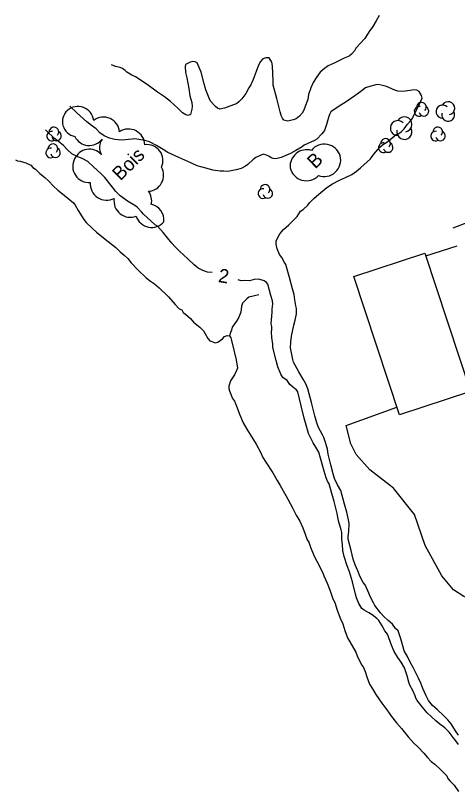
# Model space of a CAD drawing. Extents: x 381879 to 384696, y 5564785 to 5567594.
# Drawn here: x 383475.8 to 383572, y 5566657.9 to 5566826.8 of the extents above; entities that cross this region are included whole.
import ezdxf

# ---------------------------------------------------------------- set-up
doc = ezdxf.new("R2010")
doc.units = 0
for name, color, linetype in [('Niveau 19', 7, 'Continuous'), ('Niveau 2', 7, 'Continuous'), ('Niveau 31', 7, 'Continuous'), ('Niveau 37', 7, 'Continuous'), ('Niveau 4', 7, 'Continuous'), ('Niveau 44', 7, 'Continuous'), ('Niveau 52', 7, 'Continuous')]:
    doc.layers.add(name, color=color, linetype=linetype)

msp = doc.modelspace()

# ---------------------------------------------------------------- linework, layer by layer
at = {"layer": 'Niveau 19'}
msp.add_lwpolyline([(383571.09, 5566780.53), (383580.61, 5566784.2), (383590.61, 5566787.75), (383601.74, 5566791.58), (383613.4, 5566796.28), (383623.59, 5566800.37), (383631.11, 5566803.59), (383635.82, 5566805.43), (383637.49, 5566806.27), (383640.75, 5566807.76)], dxfattribs=at)
at = {"layer": 'Niveau 2'}
for points in [[(383554.96, 5566826.76), (383554.33, 5566825.6), (383553.57, 5566824.4), (383552.79, 5566823.31), (383551.87, 5566821.75)], [(383551.87, 5566821.75), (383549.9, 5566819.63), (383549.65, 5566819.17), (383548.98, 5566818.37), (383548.43, 5566817.95), (383547.37, 5566817.5), (383546.35, 5566816.98), (383545.2, 5566816.39), (383543.87, 5566815.8), (383543.07, 5566815.23), (383542.11, 5566814.4), (383541.24, 5566813.23), (383540.65, 5566812.2), (383540.08, 5566811.02), (383539.59, 5566809.6), (383539.43, 5566808.5), (383539.19, 5566807.76), (383538.6, 5566806.17), (383538.22, 5566805.51), (383537.65, 5566804.84), (383536.91, 5566804.31), (383536.27, 5566804.05), (383535.13, 5566803.75), (383534.23, 5566804), (383533.91, 5566804.44), (383533.65, 5566805.01), (383533.44, 5566805.82), (383532.67, 5566808.68), (383531.93, 5566811.59), (383531.9, 5566812.55), (383531.74, 5566815.84), (383531.59, 5566816.63), (383531.05, 5566817.52), (383530.28, 5566817.52), (383529.69, 5566817.32), (383529.16, 5566816.77), (383528.71, 5566815.96), (383528.18, 5566814.6), (383527.55, 5566812.86), (383527.02, 5566811.68), (383526.61, 5566811.03), (383525.97, 5566809.82), (383525.1, 5566808.64), (383524.46, 5566807.95), (383523.9, 5566807.55), (383523.84, 5566807.53)], [(383523.84, 5566807.53), (383521.32, 5566806.61), (383520.28, 5566806.37), (383519.81, 5566806.58), (383519.38, 5566806.98), (383518.23, 5566808.16), (383517.95, 5566808.75), (383517.24, 5566810.61), (383516.89, 5566811.93), (383516.22, 5566814.44), (383515.38, 5566816.43), (383514.9, 5566816.71), (383514.35, 5566816.77), (383513.81, 5566816.63), (383512.8, 5566816.07), (383512.73, 5566815.57), (383512.83, 5566814.34), (383513.12, 5566813.19), (383513.58, 5566810.85), (383513.78, 5566809.31), (383514.17, 5566807.86), (383514.29, 5566806.94), (383514.2, 5566806.36), (383513.9, 5566805.24), (383513.43, 5566804.97), (383512.88, 5566805.12), (383512.2, 5566805.62), (383511.15, 5566806.62), (383509.55, 5566808.03), (383508.22, 5566809.06), (383506.75, 5566810.06), (383504.49, 5566811.75), (383501.93, 5566813.43), (383501.16, 5566813.78), (383500.03, 5566814.43), (383499.68, 5566814.79), (383499.08, 5566815.21), (383498.58, 5566815.43), (383497.56, 5566815.69), (383496.7, 5566816.06)], [(383543.62, 5566789.33), (383544.84, 5566790.14), (383546.36, 5566790.94), (383547.64, 5566791.49), (383549.03, 5566792.19), (383550.06, 5566792.9), (383550.92, 5566793.63), (383553.12, 5566795.61), (383553.83, 5566796.6), (383555.12, 5566798.13), (383555.72, 5566798.6), (383556.88, 5566799.37), (383557.81, 5566800.15), (383558.67, 5566800.86), (383559.25, 5566801.1), (383559.79, 5566801.47), (383560.4, 5566802.13), (383561.12, 5566803.15), (383561.91, 5566803.92), (383562.28, 5566804.48), (383562.44, 5566804.96), (383563.11, 5566806.17), (383563.85, 5566807.67), (383564.35, 5566808.8), (383564.21, 5566809.34), (383563.69, 5566810.26), (383563.15, 5566810.51), (383562.54, 5566810.6), (383561.74, 5566810.44), (383560.14, 5566810.22), (383559.04, 5566810.32), (383558.39, 5566810.5), (383556.6, 5566811.28), (383556.08, 5566811.47), (383554.78, 5566811.77), (383554.26, 5566811.69), (383553.15, 5566811.41), (383552.03, 5566811.03), (383551, 5566810.26), (383549.71, 5566809.29), (383547.82, 5566808), (383546.28, 5566807.07), (383544.46, 5566805.83), (383544.14, 5566805.25), (383543.96, 5566804.54), (383543.51, 5566803.05), (383543.06, 5566801.77), (383542.47, 5566800.99), (383541.38, 5566799.85), (383540.89, 5566799.6), (383538.67, 5566798.55), (383538.22, 5566798.22), (383536.83, 5566797.37), (383535.67, 5566796.75), (383533.64, 5566795.9), (383532.47, 5566795.58), (383531.94, 5566795.62), (383531.44, 5566795.76), (383530.95, 5566796.15), (383529.88, 5566796.56), (383529.25, 5566796.39), (383528.11, 5566795.86), (383527.58, 5566795.43), (383526.42, 5566794.33), (383525.88, 5566793.98), (383524.91, 5566793.49), (383523.87, 5566793.21), (383522.01, 5566792.8), (383521.2, 5566792.89), (383520.37, 5566792.88), (383518.75, 5566793.13), (383517.52, 5566793.5), (383516.46, 5566793.73), (383515.37, 5566794.08), (383513.97, 5566794.68), (383511.38, 5566795.85), (383508.96, 5566796.98), (383507.97, 5566797.61), (383506.51, 5566798.48), (383505.01, 5566799.3), (383503.95, 5566799.53), (383501.76, 5566799.9), (383501.2, 5566799.83), (383498.86, 5566799.62), (383497.42, 5566799.79), (383496.27, 5566800.06), (383495.13, 5566800.55), (383494.21, 5566801.27), (383493.37, 5566802.1), (383492.37, 5566802.81), (383491.34, 5566803.65), (383489.16, 5566805.57), (383487.61, 5566807.05)], [(383495.29, 5566791.52), (383494.44, 5566792.31), (383492.77, 5566793.81), (383491.56, 5566794.99), (383490.36, 5566795.62), (383489.38, 5566796.02), (383488.11, 5566796.68), (383487.15, 5566797.5), (383486.24, 5566798.47), (383485.21, 5566799.38), (383484.33, 5566800.03), (383482.56, 5566801.69), (383482.38, 5566801.86)], [(383518.63, 5566770.83), (383517.64, 5566770.94), (383516.57, 5566771.28), (383515.56, 5566771.81), (383514.69, 5566772.53), (383513.39, 5566773.72), (383511.5, 5566775.45), (383510.54, 5566776.41), (383509.84, 5566777.24), (383507.96, 5566779.55), (383506.7, 5566780.93), (383506.23, 5566781.22), (383505.32, 5566781.99), (383503.67, 5566783.51), (383503.23, 5566784.08), (383502.32, 5566785.06), (383501.82, 5566785.4), (383500.18, 5566786.39), (383499.63, 5566786.82), (383498.6, 5566787.5), (383497.66, 5566788.49), (383496.95, 5566789.42), (383495.29, 5566791.52)], [(383572.23, 5566670.2), (383571.6, 5566671.15), (383570.69, 5566672.64), (383569.93, 5566673.54), (383569.09, 5566674.37), (383567.64, 5566675.74), (383566.6, 5566676.6), (383565.74, 5566677.74), (383565.23, 5566678.72), (383564.47, 5566680.3), (383564.06, 5566681.47), (383563.53, 5566682.59), (383562.39, 5566684.89), (383561.71, 5566686.06), (383561.2, 5566687.12), (383560.44, 5566688.55), (383560.1, 5566689.58), (383559.69, 5566691.11), (383559.1, 5566692.85), (383558.57, 5566693.37), (383557.88, 5566694.31), (383556.93, 5566695.15), (383555.97, 5566695.97), (383555.3, 5566696.78), (383554.06, 5566698.38), (383553.77, 5566698.98), (383553.07, 5566700.2), (383552.5, 5566701.56), (383551.95, 5566702.86), (383551.49, 5566703.42), (383550.87, 5566704.62), (383550.36, 5566705.94), (383549.74, 5566707.22), (383549.34, 5566708.5), (383548.85, 5566710.32), (383548.24, 5566712.84), (383548.26, 5566713.39), (383548.4, 5566714.48), (383548.44, 5566716.25), (383548.3, 5566717.02), (383547.92, 5566718.66), (383547.45, 5566720.42), (383546.63, 5566723.39), (383545.9, 5566724.66), (383545.29, 5566726.01), (383544.97, 5566727.04), (383544.44, 5566729.01), (383543.89, 5566731.33), (383543.72, 5566732.4), (383543.4, 5566733.62), (383542.95, 5566734.97), (383542.61, 5566735.54), (383541.74, 5566737.09), (383541.42, 5566738.12), (383541, 5566739.68), (383540.24, 5566742.54), (383539.42, 5566745.51), (383539, 5566746.62), (383538.47, 5566747.6), (383537.5, 5566749.2), (383536.34, 5566751.36), (383536.19, 5566751.94), (383535.68, 5566754.47), (383535.74, 5566755.79), (383535.91, 5566757), (383536.39, 5566759.38), (383536.71, 5566760.5), (383537, 5566761.82), (383537, 5566762.98), (383536.86, 5566763.57), (383536.65, 5566764.9), (383536.46, 5566766.07), (383536.14, 5566767.27), (383535.45, 5566769.77), (383534.68, 5566772.55), (383534.39, 5566773.01), (383533.76, 5566774.14), (383533.32, 5566774.77), (383532.79, 5566775.98), (383532.53, 5566777.04), (383532.55, 5566777.63), (383532.76, 5566778.18), (383533.36, 5566779.26), (383534.17, 5566780.2), (383535.29, 5566781.24), (383537.11, 5566783.05), (383537.84, 5566784.16), (383538.41, 5566784.58), (383539.42, 5566785.46), (383539.82, 5566785.98), (383540.78, 5566786.98), (383541.82, 5566787.88), (383543.62, 5566789.33)], [(383560.46, 5566684.85), (383559.79, 5566686.04), (383559.08, 5566687.05), (383558.28, 5566688.35), (383557.64, 5566689.75), (383557.41, 5566690.52), (383556.8, 5566692.17), (383556.22, 5566692.85), (383555.61, 5566693.99), (383554.93, 5566695.13), (383554.46, 5566695.58), (383553.45, 5566696.39), (383552.72, 5566696.8), (383551.69, 5566697.35), (383551.24, 5566697.77), (383550.57, 5566698.79), (383550.08, 5566700.02), (383549.86, 5566700.83), (383549.14, 5566703.52), (383548.51, 5566705.71), (383548.03, 5566706.99), (383547.37, 5566709.05), (383547.04, 5566710.37), (383547.01, 5566711.62), (383546.87, 5566712.91), (383546.82, 5566714.28), (383546.69, 5566714.83), (383546.15, 5566716.84), (383545.81, 5566718.44), (383545.19, 5566721.03), (383544.71, 5566722.77), (383544.09, 5566724.86), (383543.72, 5566725.44), (383543.41, 5566726.15), (383543, 5566727.59), (383542.24, 5566730.43), (383541.82, 5566731.77), (383541.17, 5566732.81), (383540.61, 5566733.8), (383539.57, 5566735.84), (383539.36, 5566736.63), (383538.68, 5566739.17), (383537.97, 5566741.81), (383537.65, 5566743.38), (383537.24, 5566744.91), (383536.94, 5566745.35), (383536.46, 5566745.67), (383535.54, 5566746.48), (383534.92, 5566747.31), (383533.99, 5566747.99), (383533.6, 5566748.7), (383532.9, 5566750.29), (383532.53, 5566751.68), (383531.84, 5566754.56), (383531.83, 5566755.28), (383531.6, 5566756.69), (383531.51, 5566757.89), (383531.65, 5566758.51), (383531.64, 5566759.1), (383531.48, 5566759.68), (383531.52, 5566760.54), (383531.71, 5566762.23), (383531.68, 5566762.9), (383531.81, 5566764.02), (383531.73, 5566764.7), (383531.43, 5566765.84), (383530.75, 5566768.29), (383530.42, 5566768.69), (383529.95, 5566769.02), (383528.8, 5566769.38), (383527.75, 5566769.3), (383526.76, 5566769.04), (383525.57, 5566769.07), (383524.97, 5566769.01), (383524.48, 5566769.21), (383524.31, 5566769.24)], [(383572.25, 5566668.13), (383571.45, 5566669.25), (383571.08, 5566669.64), (383570.2, 5566670.82), (383569.26, 5566671.78), (383568.2, 5566672.58), (383567.35, 5566673.28), (383566.39, 5566674.16), (383565.41, 5566675.04), (383564.74, 5566675.9), (383563.26, 5566677.71), (383562.99, 5566678.2), (383562.83, 5566678.72), (383562.28, 5566679.91), (383561.69, 5566681.02), (383561.47, 5566681.71), (383561.1, 5566683.08), (383560.46, 5566684.85)]]:
    msp.add_lwpolyline(points, dxfattribs=at)
at = {"layer": 'Niveau 31'}
msp.add_lwpolyline([(383564.92, 5566775.05), (383574.85, 5566744.96), (383559.4, 5566739.86), (383549.47, 5566769.95)], close=True, dxfattribs=at)
at = {"layer": 'Niveau 37'}
msp.add_line((383565.11, 5566774.46), (383571.94, 5566776.63), dxfattribs=at)
at = {"layer": 'Niveau 4'}
for points in [[(383475.82, 5566795.35), (383476.28, 5566795.15), (383476.83, 5566795.05), (383478.07, 5566794.72), (383479.15, 5566794.17), (383479.58, 5566793.72), (383480.14, 5566793.35), (383481.15, 5566792.36), (383482.22, 5566791.53), (383482.98, 5566790.8), (383484.1, 5566789.61), (383485.03, 5566788.76), (383486.41, 5566787.64), (383488.41, 5566785.98), (383488.77, 5566785.48), (383489.45, 5566784.33), (383490.67, 5566782.34), (383491.23, 5566781.71), (383492.47, 5566780.47), (383493.44, 5566779.65), (383495.32, 5566778.12), (383497.68, 5566776.27), (383498.62, 5566775.36), (383499.5, 5566774.65), (383500.24, 5566773.91), (383501.02, 5566772.98), (383502.47, 5566771.45), (383504.25, 5566769.67), (383505.18, 5566768.98), (383506.1, 5566768.4), (383507.06, 5566767.52), (383509.13, 5566765.53), (383510.58, 5566763.91), (383511.45, 5566762.96), (383512, 5566762.69), (383512.35, 5566762.17), (383512.84, 5566761.78), (383513.91, 5566760.82), (383514.58, 5566760.03), (383515.93, 5566758.92), (383516.77, 5566758.17), (383517.05, 5566757.67), (383517.67, 5566756.45), (383518.14, 5566756.01), (383519.34, 5566755.55), (383519.88, 5566755.69), (383520.88, 5566756.38), (383521.33, 5566756.91), (383521.86, 5566757.1), (383522.41, 5566757.06)], [(383528.76, 5566765.96), (383526.61, 5566765.5), (383526.17, 5566765.14), (383525.22, 5566764.18), (383525.01, 5566763.52), (383524.85, 5566762.24), (383524.45, 5566761.13), (383523.89, 5566760.28), (383522.97, 5566758.92), (383522.84, 5566758.3), (383522.62, 5566757.81), (383522.41, 5566757.06)], [(383522.41, 5566757.06), (383522.72, 5566756.6), (383522.87, 5566756.06), (383523.33, 5566753.93), (383523.83, 5566751.85), (383524.15, 5566750.03), (383523.95, 5566749.54), (383523.46, 5566748.6), (383522.64, 5566747.24), (383522.25, 5566746.14), (383522.25, 5566745.62), (383522.38, 5566745.12), (383523.09, 5566743.41), (383523.52, 5566742.82), (383523.88, 5566742), (383524.57, 5566740.04), (383525.35, 5566738.15), (383526.14, 5566736.75), (383526.89, 5566735.63), (383528.24, 5566733.52), (383529.16, 5566731.78), (383529.66, 5566730.61), (383530.29, 5566729.58), (383531.81, 5566727.23), (383532.81, 5566725.6), (383533.42, 5566724.48), (383534.65, 5566722.3), (383536.05, 5566719.78), (383536.91, 5566718.04), (383537.68, 5566716.71), (383538.37, 5566715.26), (383538.9, 5566713.91), (383539.32, 5566712.66), (383539.64, 5566712.15), (383540.01, 5566711.1), (383540.81, 5566709.1), (383541.4, 5566708.06), (383542.67, 5566705.65), (383542.94, 5566704.87), (383543.67, 5566703.22), (383544.34, 5566701.56), (383544.83, 5566700.06), (383545.41, 5566698.8), (383545.8, 5566697.6), (383546.5, 5566695.6), (383547.05, 5566694.4), (383547.51, 5566692.93), (383548.1, 5566691.34)], [(383548.1, 5566691.34), (383548.59, 5566690.5), (383549.91, 5566688.21), (383550.19, 5566687.46), (383551.13, 5566685.49), (383551.51, 5566685.01), (383551.96, 5566684.04), (383552.28, 5566682.86), (383552.88, 5566681.28), (383553.5, 5566680.22), (383554.28, 5566679.02), (383555.57, 5566677.13), (383556.64, 5566675.7), (383557.67, 5566674.24), (383558.72, 5566672.88), (383559.82, 5566671.63), (383561.33, 5566669.84), (383562.56, 5566668.45), (383563.39, 5566667.64), (383564.71, 5566666.29), (383565.49, 5566665.28), (383566.27, 5566664.47), (383567.1, 5566663.85), (383568.44, 5566662.63), (383569.72, 5566661.32), (383569.95, 5566660.78), (383570.37, 5566660.23), (383571.3, 5566659.32), (383572.25, 5566657.92)]]:
    msp.add_lwpolyline(points, dxfattribs=at)
at = {"layer": 'Niveau 44'}
for centre, radius, start, end in [((383568.78, 5566805.87), 1.42, 44.1153, 269.8039), ((383570, 5566806.58), 1.42, 282.2692, 149.7262), ((383570, 5566805.17), 1.42, 166.9368, 29.6212), ((383559.05, 5566802.26), 1.64, 44.1153, 269.8039), ((383560.46, 5566803.08), 1.64, 282.2692, 149.7262), ((383560.46, 5566801.44), 1.64, 166.9368, 29.6212)]:
    msp.add_arc(centre, radius, start, end, dxfattribs=at)
for centre, major_axis, ratio, start_param, end_param in [((383489.44, 5566803.5), (-2.16, 2.75), 0.979398, 4.185991, 6.33944), ((383563.67, 5566805.9), (0.12, -1.04), 0.99999, 2.834597, 6.721173), ((383564.16, 5566806.82), (0.12, -1.04), 0.99999, 0.690957, 4.629966), ((383564.72, 5566805.94), (0.12, -1.04), 0.99999, 4.847526, 8.817401), ((383489.53, 5566803.66), (-3.46, 0.53), 0.954393, 5.613739, 7.766098), ((383495.01, 5566801.21), (-3.2, 1.4), 0.985639, 3.636528, 5.78825), ((383484.18, 5566801.44), (0.12, -1.04), 0.99999, 0.690957, 4.629966), ((383500.46, 5566798.61), (-3.33, 1.07), 0.984959, 3.466651, 5.6181), ((383567.75, 5566801.45), (0.12, -1.04), 0.99999, 0.690957, 4.629966), ((383483.69, 5566800.52), (0.12, -1.04), 0.99999, 2.834597, 6.721173), ((383484.74, 5566800.56), (0.12, -1.04), 0.99999, 4.847526, 8.817401), ((383491.86, 5566802), (-0.79, -3.43), 0.999889, 5.404829, 7.424182), ((383556.38, 5566798.92), (0.12, -1.04), 0.99999, 0.690957, 4.629966), ((383567.26, 5566800.53), (0.12, -1.04), 0.99999, 2.834597, 6.721173), ((383568.31, 5566800.57), (0.12, -1.04), 0.99999, 4.847526, 8.817401), ((383483.96, 5566797.78), (0.12, -1.04), 0.99999, 0.690957, 4.629966), ((383497.6, 5566797.99), (2.97, -1.84), 0.988914, 3.13185, 4.151487), ((383504.43, 5566795.26), (-3.44, 0.62), 0.975505, 2.867314, 5.024932), ((383543.04, 5566795.14), (-3.51, -0.94), 0.997674, 3.182892, 5.340038), ((383555.89, 5566798), (0.12, -1.04), 0.99999, 2.834597, 6.721173), ((383556.94, 5566798.04), (0.12, -1.04), 0.99999, 4.847526, 8.817401), ((383483.47, 5566796.86), (0.12, -1.04), 0.99999, 2.834597, 6.721173), ((383484.52, 5566796.9), (0.12, -1.04), 0.99999, 4.847526, 8.817401), ((383491.9, 5566794.15), (0.34, 3.5), 0.999889, 5.542203, 7.535871), ((383539.21, 5566793.93), (-2.55, -2.59), 0.999658, 3.634368, 5.567672), ((383491.74, 5566793.9), (1.93, -2.91), 0.989235, 3.631849, 5.792929), ((383542.98, 5566795.34), (3.46, -1.1), 0.998327, 4.678634, 6.834623), ((383504.57, 5566792.01), (2.04, -2.84), 0.995468, 5.706415, 7.755211), ((383539.14, 5566794.43), (3.5, -0.96), 0.998349, 3.633532, 5.791246), ((383495.65, 5566790.15), (3.57, -0.19), 0.999995, 3.113408, 5.245261), ((383530.17, 5566788.93), (0.12, -1.04), 0.99999, 0.690957, 4.629966), ((383501.99, 5566786.42), (-1.05, 3.34), 0.991461, 4.189089, 5.063048), ((383529.68, 5566788.01), (0.12, -1.04), 0.99999, 2.834597, 6.721173), ((383530.73, 5566788.05), (0.12, -1.04), 0.99999, 4.847526, 8.817401), ((383500.73, 5566786.33), (2.46, -2.5), 0.985526, 3.7542, 5.900946), ((383504.64, 5566782.25), (-3.32, 1.13), 0.997247, 3.370806, 4.852043), ((383505.42, 5566784.12), (3.07, -1.69), 0.986042, 3.9455, 6.093386)]:
    msp.add_ellipse(centre, major_axis=major_axis, ratio=ratio, start_param=start_param, end_param=end_param, dxfattribs=at)
at = {"layer": 'Niveau 52'}
msp.add_lwpolyline([(383610.39, 5566696.93), (383610.77, 5566695.04), (383610.27, 5566694.21), (383592.19, 5566683.71), (383589.89, 5566682.95), (383588.06, 5566683.76), (383586.49, 5566685.74), (383578.69, 5566697.61), (383576.53, 5566698.96), (383573.43, 5566700.34), (383571.17, 5566701.81), (383568.63, 5566704.81), (383564.99, 5566711.43), (383562.65, 5566718.16), (383558.07, 5566723.89), (383552.93, 5566727.93), (383549.94, 5566731.27), (383548.84, 5566733.55), (383547.78, 5566737.55), (383558.85, 5566741.52)], dxfattribs=at)

# ---------------------------------------------------------------- texts
at = {"layer": 'Niveau 2'}
msp.add_text('2', height=3, rotation=350.7346, dxfattribs=at).set_placement((383519.82, 5566768.79))
at = {"layer": 'Niveau 44'}
for s, p in [('Bois', (383498.65, 5566790.66)), ('B', (383541.08, 5566793.26))]:
    msp.add_text(s, height=3, rotation=44.7707, dxfattribs=at).set_placement(p)

doc.saveas('drawing.dxf')
